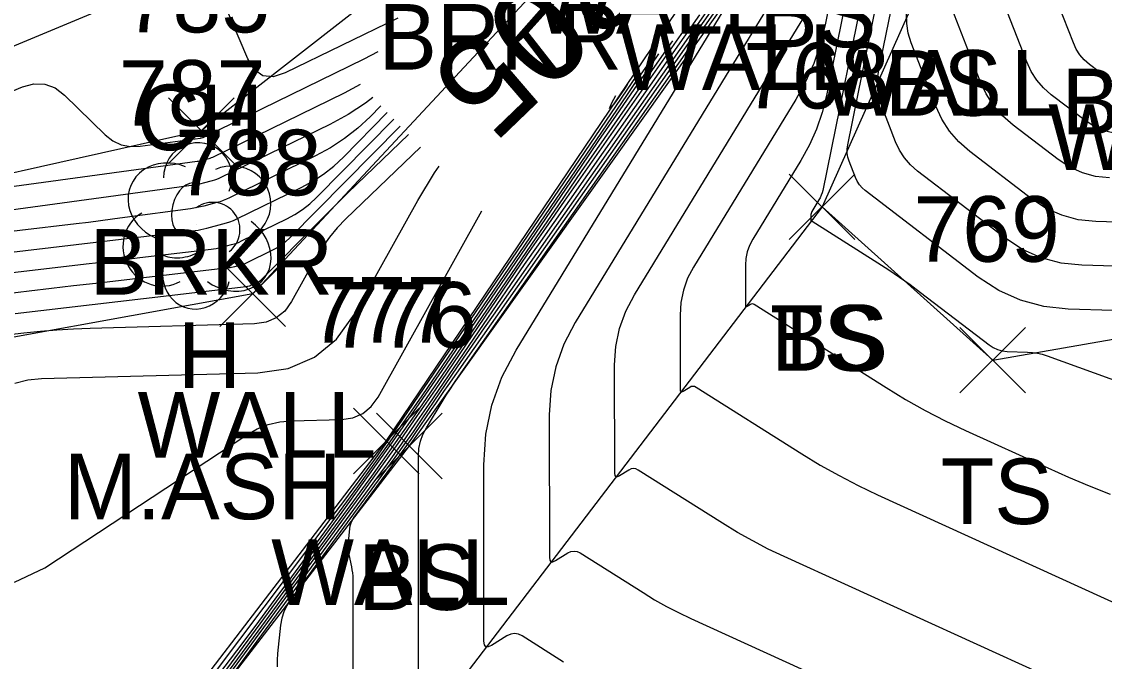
# Model space of a CAD drawing. Extents: x 1650836 to 1652450, y 332578 to 333908.
# Drawn here: x 1652038.33 to 1652071.34, y 332688.37 to 332707.88 of the extents above; entities that cross this region are included whole.
import ezdxf

# ---------------------------------------------------------------- set-up
doc = ezdxf.new("R2010")
doc.units = 0
for name, color, linetype in [('L_A', 7, 'Continuous'), ('L_C', 7, 'Continuous'), ('L_I', 7, 'Continuous'), ('L_TIC', 7, 'Continuous'), ('LAWE', 7, 'Continuous'), ('LELB', 7, 'Continuous'), ('LSOGCMA', 7, 'Continuous'), ('LSOGCMA_T', 7, 'Continuous'), ('LSOGCMI', 7, 'Continuous'), ('LTD', 7, 'Continuous'), ('LW', 7, 'Continuous')]:
    doc.layers.add(name, color=color, linetype=linetype)

msp = doc.modelspace()

# ---------------------------------------------------------------- linework, layer by layer
at = {"layer": 'L_TIC'}
for points in [[(1652042.802, 332703.554), (1652044.802, 332705.554)], [(1652044.802, 332703.554), (1652042.802, 332705.554)], [(1652061.736, 332701.235), (1652063.736, 332703.235)], [(1652063.736, 332701.235), (1652061.736, 332703.235)], [(1652061.736, 332701.235), (1652063.736, 332703.235)], [(1652063.736, 332701.235), (1652061.736, 332703.235)], [(1652044.373, 332698.585), (1652046.373, 332700.585)], [(1652046.373, 332698.585), (1652044.373, 332700.585)], [(1652066.941, 332696.559), (1652068.941, 332698.559)], [(1652068.941, 332696.559), (1652066.941, 332698.559)], [(1652048.446, 332694.09), (1652050.446, 332696.09)], [(1652050.446, 332694.09), (1652048.446, 332696.09)], [(1652049.149, 332693.94), (1652051.149, 332695.94)], [(1652051.149, 332693.94), (1652049.149, 332695.94)]]:
    msp.add_lwpolyline(points, dxfattribs=at)
at = {"layer": 'LAWE'}
msp.add_lwpolyline([(1652113.729, 332729.971), (1652105.001, 332721.607), (1652097.708, 332720.127), (1652089.433, 332715.148), (1652085.656, 332707.437), (1652080.101, 332708.542), (1652073.451, 332709.446), (1652072.158, 332720.813), (1652060.852, 332721.144), (1652052.615, 332711.419), (1652043.802, 332704.554), (1652032.724, 332702.068), (1652025.188, 332702.458), (1652014.024, 332714.079), (1651995.915, 332712.612)], dxfattribs=at)
at = {"layer": 'LELB'}
for points in [[(1652064.381, 332717.853), (1652066.208, 332710.013), (1652062.736, 332702.235), (1652040.399, 332672.943)], [(1652040.117, 332681.915), (1652050.149, 332694.94), (1652062.38, 332712.103)], [(1652062.736, 332702.235), (1652067.941, 332697.559), (1652081.514, 332699.922)]]:
    msp.add_lwpolyline(points, dxfattribs=at)
at = {"layer": 'LSOGCMA'}
for points in [[(1652063.424, 332710.706), (1652062.829, 332707.787), (1652062.68, 332707.187), (1652062.48, 332706.606), (1652062.23, 332706.044), (1652061.931, 332705.503), (1652058.815, 332700.399), (1652058.635, 332700.054), (1652058.506, 332699.694), (1652058.429, 332699.32), (1652058.403, 332698.931), (1652058.405, 332696.67), (1652058.411, 332696.623), (1652058.429, 332696.599), (1652058.46, 332696.596), (1652058.503, 332696.616), (1652058.699, 332696.738), (1652058.748, 332696.76), (1652058.797, 332696.768), (1652058.846, 332696.76), (1652058.895, 332696.737), (1652062.122, 332694.698), (1652062.682, 332694.358), (1652063.252, 332694.037), (1652063.833, 332693.735), (1652064.424, 332693.454), (1652072.723, 332689.668)], [(1652040.043, 332682.046), (1652042.182, 332684.89), (1652042.537, 332685.364), (1652042.892, 332685.84), (1652043.245, 332686.316), (1652043.597, 332686.794), (1652047.965, 332692.743), (1652048.805, 332693.898), (1652049.634, 332695.06), (1652050.453, 332696.229), (1652051.262, 332697.406), (1652055.395, 332703.477), (1652055.927, 332704.256), (1652056.462, 332705.033), (1652057, 332705.808), (1652057.54, 332706.581), (1652057.762, 332706.896)], [(1652050.489, 332704.056), (1652048.214, 332701.865), (1652047.952, 332701.593), (1652047.711, 332701.304), (1652047.494, 332700.997), (1652047.298, 332700.674), (1652046.559, 332699.347), (1652046.35, 332699.055), (1652046.092, 332698.844), (1652045.786, 332698.713), (1652045.431, 332698.663), (1652040.411, 332698.526), (1652039.906, 332698.506), (1652039.402, 332698.476), (1652038.899, 332698.434), (1652038.396, 332698.381), (1652035.663, 332698.062)]]:
    msp.add_lwpolyline(points, dxfattribs=at)
at = {"layer": 'LSOGCMI'}
for points in [[(1652050.432, 332686.428), (1652050.426, 332694.636), (1652050.441, 332694.864), (1652050.486, 332695.083), (1652050.561, 332695.294), (1652050.667, 332695.497), (1652051.151, 332696.289), (1652051.274, 332696.486), (1652051.399, 332696.681), (1652051.528, 332696.875), (1652051.66, 332697.066), (1652061.396, 332710.933), (1652061.709, 332711.457), (1652061.933, 332712.009), (1652062.069, 332712.59), (1652062.115, 332713.199), (1652062.126, 332716.499), (1652062.102, 332716.677), (1652062.03, 332716.776), (1652061.909, 332716.794), (1652061.74, 332716.732), (1652061.226, 332716.461)], [(1652061.109, 332710.905), (1652052.704, 332698.932), (1652052.429, 332698.539), (1652052.155, 332698.145), (1652051.883, 332697.75), (1652051.612, 332697.354), (1652050.532, 332695.767), (1652050.261, 332695.372), (1652049.985, 332694.979), (1652049.707, 332694.588), (1652049.424, 332694.2), (1652046.524, 332690.249), (1652046.41, 332690.072), (1652046.322, 332689.884), (1652046.26, 332689.686), (1652046.224, 332689.479), (1652046.131, 332688.616), (1652046.117, 332688.41), (1652046.119, 332688.204)], [(1652048.439, 332683.868), (1652048.433, 332690.876), (1652048.431, 332690.972), (1652048.423, 332691.068), (1652048.41, 332691.163), (1652048.392, 332691.257), (1652048.31, 332691.633), (1652048.293, 332691.728), (1652048.284, 332691.823), (1652048.283, 332691.918), (1652048.289, 332692.013), (1652048.333, 332692.412), (1652048.349, 332692.509), (1652048.378, 332692.6), (1652048.419, 332692.687), (1652048.471, 332692.769), (1652049.814, 332694.598), (1652049.944, 332694.777), (1652050.073, 332694.958), (1652050.201, 332695.14), (1652050.327, 332695.323), (1652050.827, 332696.057), (1652050.952, 332696.241), (1652051.078, 332696.424), (1652051.204, 332696.606), (1652051.332, 332696.788), (1652061.252, 332710.919)], [(1652062.254, 332710.255), (1652055.206, 332698.71), (1652054.86, 332698.047), (1652054.612, 332697.356), (1652054.464, 332696.637), (1652054.415, 332695.891), (1652054.418, 332691.549), (1652054.43, 332691.459), (1652054.466, 332691.412), (1652054.524, 332691.407), (1652054.607, 332691.445), (1652054.983, 332691.679), (1652055.077, 332691.723), (1652055.171, 332691.737), (1652055.265, 332691.722), (1652055.359, 332691.677), (1652057.275, 332690.467), (1652057.629, 332690.252), (1652057.989, 332690.049), (1652058.356, 332689.858), (1652058.73, 332689.68), (1652081.818, 332679.151)], [(1652063.8, 332710.203), (1652062.868, 332705.633), (1652062.738, 332705.112), (1652062.565, 332704.607), (1652062.348, 332704.12), (1652062.088, 332703.649), (1652060.62, 332701.244), (1652060.522, 332701.057), (1652060.453, 332700.863), (1652060.411, 332700.661), (1652060.397, 332700.451), (1652060.398, 332699.231), (1652060.401, 332699.205), (1652060.411, 332699.192), (1652060.428, 332699.191), (1652060.451, 332699.201), (1652060.557, 332699.267), (1652060.583, 332699.279), (1652060.61, 332699.283), (1652060.636, 332699.279), (1652060.662, 332699.267), (1652064.694, 332696.72), (1652065.282, 332696.362), (1652065.88, 332696.025), (1652066.49, 332695.709), (1652067.111, 332695.413), (1652069.617, 332694.27), (1652070.247, 332693.991), (1652070.881, 332693.724), (1652071.521, 332693.47)], [(1652064.176, 332709.7), (1652062.756, 332702.736), (1652062.737, 332702.659), (1652062.711, 332702.585), (1652062.679, 332702.513), (1652062.641, 332702.443), (1652062.424, 332702.088), (1652062.41, 332702.061), (1652062.399, 332702.032), (1652062.393, 332702.002), (1652062.391, 332701.971), (1652062.391, 332701.791), (1652062.392, 332701.787), (1652062.393, 332701.785), (1652062.396, 332701.785), (1652062.399, 332701.787), (1652062.415, 332701.797), (1652062.419, 332701.798), (1652062.423, 332701.799), (1652062.426, 332701.798), (1652062.43, 332701.796), (1652064.435, 332700.53), (1652064.768, 332700.315), (1652065.095, 332700.092), (1652065.418, 332699.862), (1652065.736, 332699.624), (1652067.829, 332698.022), (1652067.955, 332697.939), (1652068.089, 332697.879), (1652068.232, 332697.841), (1652068.382, 332697.825), (1652068.998, 332697.806), (1652069.151, 332697.796), (1652069.302, 332697.773), (1652069.45, 332697.738), (1652069.596, 332697.692), (1652080.331, 332693.804)], [(1652071.498, 332703.118), (1652071.075, 332703.163), (1652070.674, 332703.27), (1652070.296, 332703.44), (1652069.94, 332703.673), (1652068.56, 332704.729), (1652068.238, 332705.011), (1652067.964, 332705.328), (1652067.736, 332705.68), (1652067.555, 332706.068), (1652066.133, 332709.735)], [(1652071.601, 332704.486), (1652071.302, 332704.566), (1652071.02, 332704.693), (1652070.754, 332704.866), (1652069.726, 332705.654), (1652069.486, 332705.864), (1652069.281, 332706.1), (1652069.111, 332706.363), (1652068.977, 332706.652), (1652067.895, 332709.44)], [(1652074.358, 332698.99), (1652070.244, 332699.115), (1652069.498, 332699.194), (1652068.791, 332699.383), (1652068.124, 332699.683), (1652067.496, 332700.093), (1652064.054, 332702.728), (1652063.957, 332702.813), (1652063.874, 332702.909), (1652063.805, 332703.016), (1652063.751, 332703.133), (1652063.56, 332703.623), (1652063.522, 332703.746), (1652063.502, 332703.871), (1652063.501, 332703.997), (1652063.518, 332704.125), (1652064.552, 332709.197)], [(1652081.263, 332700.127), (1652070.662, 332700.45), (1652070.024, 332700.517), (1652069.419, 332700.679), (1652068.848, 332700.935), (1652068.311, 332701.287), (1652065.648, 332703.325), (1652065.433, 332703.513), (1652065.25, 332703.725), (1652065.098, 332703.96), (1652064.977, 332704.219), (1652064.557, 332705.302), (1652064.472, 332705.574), (1652064.428, 332705.85), (1652064.425, 332706.129), (1652064.463, 332706.412), (1652065.061, 332709.343)], [(1652071.569, 332706.059), (1652070.891, 332706.578), (1652070.733, 332706.716), (1652070.599, 332706.872), (1652070.487, 332707.045), (1652070.398, 332707.235), (1652069.793, 332708.795)], [(1652041.518, 332708.58), (1652032.487, 332704.808)], [(1652049.799, 332707.993), (1652046.362, 332706.317), (1652045.993, 332706.198), (1652045.679, 332706.229), (1652045.422, 332706.411), (1652045.221, 332706.743), (1652044.491, 332708.464)], [(1652054.851, 332688.352), (1652053.591, 332689.148), (1652053.475, 332689.203), (1652053.358, 332689.222), (1652053.242, 332689.204), (1652053.125, 332689.149), (1652052.659, 332688.859), (1652052.557, 332688.813), (1652052.484, 332688.819), (1652052.44, 332688.877), (1652052.425, 332688.989), (1652052.421, 332694.37), (1652052.482, 332695.296), (1652052.666, 332696.187), (1652052.972, 332697.043), (1652053.402, 332697.865), (1652059.941, 332708.577)], [(1652077.271, 332684.41), (1652061.577, 332691.567), (1652061.095, 332691.797), (1652060.621, 332692.043), (1652060.155, 332692.305), (1652059.699, 332692.583), (1652057.127, 332694.207), (1652057.055, 332694.241), (1652056.984, 332694.252), (1652056.913, 332694.242), (1652056.841, 332694.208), (1652056.555, 332694.03), (1652056.492, 332694.002), (1652056.448, 332694.005), (1652056.421, 332694.041), (1652056.412, 332694.11), (1652056.409, 332697.411), (1652056.446, 332697.978), (1652056.559, 332698.525), (1652056.747, 332699.05), (1652057.011, 332699.555), (1652062.093, 332707.879), (1652062.284, 332708.226)], [(1652079.546, 332701.526), (1652071.08, 332701.784), (1652070.55, 332701.84), (1652070.047, 332701.975), (1652069.572, 332702.188), (1652069.125, 332702.48), (1652067.242, 332703.921), (1652066.909, 332704.213), (1652066.625, 332704.54), (1652066.39, 332704.905), (1652066.203, 332705.305), (1652065.455, 332707.234), (1652065.364, 332707.528), (1652065.316, 332707.826), (1652065.313, 332708.127)], [(1652058.997, 332708.086), (1652054.076, 332701.077), (1652053.653, 332700.472), (1652053.233, 332699.866), (1652052.814, 332699.259), (1652052.398, 332698.65), (1652050.738, 332696.211), (1652050.32, 332695.603), (1652049.897, 332694.999), (1652049.469, 332694.399), (1652049.035, 332693.803), (1652044.576, 332687.729)], [(1652042.628, 332685.209), (1652048.645, 332693.405), (1652049.231, 332694.21), (1652049.809, 332695.02), (1652050.38, 332695.835), (1652050.944, 332696.655), (1652053.184, 332699.946), (1652053.746, 332700.768), (1652054.31, 332701.588), (1652054.878, 332702.405), (1652055.448, 332703.221), (1652058.585, 332707.69)], [(1652058.174, 332707.293), (1652056.788, 332705.32), (1652056.086, 332704.316), (1652055.388, 332703.309), (1652054.693, 332702.3), (1652054.001, 332701.289), (1652051.149, 332697.099), (1652050.44, 332696.067), (1652049.721, 332695.04), (1652048.993, 332694.021), (1652048.256, 332693.007), (1652040.273, 332682.134), (1652040.257, 332682.112), (1652040.241, 332682.091), (1652040.226, 332682.07), (1652040.21, 332682.048), (1652040.114, 332681.921)], [(1652033.369, 332703.81), (1652038.348, 332705.89), (1652038.701, 332705.988), (1652039.033, 332705.98), (1652039.344, 332705.865), (1652039.635, 332705.644), (1652040.877, 332704.432), (1652041.11, 332704.247), (1652041.365, 332704.127), (1652041.642, 332704.072), (1652041.939, 332704.082), (1652043.771, 332704.331), (1652043.781, 332704.332), (1652043.79, 332704.334), (1652043.8, 332704.336), (1652043.809, 332704.338), (1652043.846, 332704.348), (1652043.856, 332704.351), (1652043.865, 332704.354), (1652043.874, 332704.357), (1652043.882, 332704.362), (1652048.775, 332706.748), (1652049.196, 332706.976)], [(1652057.378, 332706.526), (1652057.161, 332706.211), (1652056.788, 332705.665), (1652050.527, 332696.468), (1652050.045, 332695.768), (1652049.558, 332695.072), (1652049.064, 332694.381), (1652048.565, 332693.694), (1652046.553, 332690.954), (1652046.05, 332690.27), (1652045.544, 332689.587), (1652045.036, 332688.906), (1652044.526, 332688.226), (1652039.971, 332682.172)], [(1652057.086, 332706.245), (1652049.791, 332695.53), (1652049.638, 332695.306), (1652049.482, 332695.084), (1652049.324, 332694.863), (1652049.165, 332694.644), (1652048.522, 332693.769), (1652048.361, 332693.55), (1652048.2, 332693.332), (1652048.037, 332693.114), (1652047.875, 332692.897), (1652039.9, 332682.297)], [(1652048.649, 332705.967), (1652048.16, 332705.703), (1652044.143, 332703.743), (1652044.106, 332703.726), (1652044.068, 332703.711), (1652044.03, 332703.698), (1652043.99, 332703.686), (1652043.833, 332703.645), (1652043.793, 332703.635), (1652043.753, 332703.626), (1652043.713, 332703.619), (1652043.673, 332703.613), (1652033.401, 332702.216)], [(1652056.805, 332705.975), (1652056.706, 332705.829), (1652056.384, 332705.37), (1652056.257, 332705.229), (1652056.326, 332705.405), (1652056.447, 332705.629)], [(1652049.034, 332705.568), (1652048.81, 332705.392), (1652048.282, 332705.046), (1652047.723, 332704.744), (1652044.403, 332703.124), (1652044.338, 332703.094), (1652044.271, 332703.068), (1652044.204, 332703.044), (1652044.135, 332703.024), (1652043.857, 332702.951), (1652043.787, 332702.934), (1652043.717, 332702.919), (1652043.646, 332702.906), (1652043.575, 332702.895), (1652037.472, 332702.065)], [(1652049.28, 332705.312), (1652048.954, 332704.983), (1652048.575, 332704.63), (1652048.171, 332704.313), (1652047.741, 332704.031), (1652047.286, 332703.785), (1652044.663, 332702.505), (1652044.57, 332702.463), (1652044.474, 332702.424), (1652044.377, 332702.391), (1652044.279, 332702.363), (1652043.88, 332702.257), (1652043.78, 332702.233), (1652043.68, 332702.211), (1652043.579, 332702.193), (1652043.477, 332702.177), (1652041.469, 332701.904), (1652041.1, 332701.855), (1652040.731, 332701.807), (1652040.362, 332701.761), (1652039.992, 332701.717), (1652034.829, 332701.108)], [(1652034.666, 332699.832), (1652040.381, 332700.505), (1652040.769, 332700.551), (1652041.157, 332700.596), (1652041.545, 332700.642), (1652041.933, 332700.687), (1652044.101, 332700.94), (1652044.181, 332700.95), (1652044.26, 332700.964), (1652044.339, 332700.98), (1652044.418, 332700.999), (1652044.73, 332701.082), (1652044.808, 332701.104), (1652044.884, 332701.13), (1652044.958, 332701.16), (1652045.032, 332701.194), (1652046.412, 332701.868), (1652046.66, 332702.001), (1652046.893, 332702.154), (1652047.113, 332702.327), (1652047.319, 332702.518), (1652049.674, 332704.903)], [(1652034.747, 332700.47), (1652042.904, 332701.431), (1652042.993, 332701.441), (1652043.082, 332701.452), (1652043.171, 332701.462), (1652043.26, 332701.473), (1652043.616, 332701.514), (1652043.705, 332701.526), (1652043.794, 332701.541), (1652043.881, 332701.559), (1652043.968, 332701.581), (1652044.46, 332701.711), (1652044.57, 332701.742), (1652044.678, 332701.78), (1652044.784, 332701.822), (1652044.888, 332701.87), (1652046.849, 332702.826), (1652047.201, 332703.016), (1652047.532, 332703.234), (1652047.844, 332703.478), (1652048.137, 332703.751), (1652049.477, 332705.108)], [(1652049.871, 332704.698), (1652046.501, 332701.286), (1652046.382, 332701.175), (1652046.255, 332701.075), (1652046.119, 332700.986), (1652045.976, 332700.909), (1652045.175, 332700.518), (1652045.132, 332700.499), (1652045.089, 332700.481), (1652045.045, 332700.466), (1652045, 332700.453), (1652044.819, 332700.405), (1652044.773, 332700.394), (1652044.728, 332700.385), (1652044.682, 332700.377), (1652044.635, 332700.371), (1652040.586, 332699.899), (1652039.909, 332699.82), (1652039.232, 332699.74), (1652038.556, 332699.661), (1652037.879, 332699.581)], [(1652038.124, 332698.981), (1652045.17, 332699.802), (1652045.182, 332699.803), (1652045.195, 332699.806), (1652045.208, 332699.808), (1652045.22, 332699.811), (1652045.27, 332699.824), (1652045.282, 332699.828), (1652045.295, 332699.832), (1652045.306, 332699.837), (1652045.318, 332699.842), (1652045.539, 332699.95), (1652045.578, 332699.971), (1652045.616, 332699.996), (1652045.651, 332700.023), (1652045.684, 332700.054), (1652047.369, 332701.76), (1652047.661, 332702.055), (1652047.955, 332702.347), (1652048.251, 332702.637), (1652048.549, 332702.926), (1652050.12, 332704.439)], [(1652038.119, 332696.861), (1652038.515, 332696.955), (1652038.928, 332696.994), (1652045.525, 332697.174), (1652046.453, 332697.306), (1652047.254, 332697.648), (1652047.928, 332698.2), (1652048.474, 332698.963), (1652050.404, 332702.431), (1652050.916, 332703.276), (1652051.054, 332703.47)], [(1652038.106, 332690.789), (1652039.034, 332691.228), (1652045.188, 332695.277), (1652045.51, 332695.459), (1652045.848, 332695.592), (1652046.201, 332695.676), (1652046.569, 332695.711), (1652048.075, 332695.752), (1652048.427, 332695.802), (1652048.731, 332695.932), (1652048.986, 332696.142), (1652049.193, 332696.431), (1652052.358, 332702.117)]]:
    msp.add_lwpolyline(points, dxfattribs=at)
at = {"layer": 'LTD'}
msp.add_line((1652043.656, 332701.707), (1652043.656, 332701.707), dxfattribs=at)
msp.add_line((1652043.656, 332701.707), (1652043.656, 332701.707), dxfattribs=at)
msp.add_arc((1652043.702, 332703.141), 1.047, 335.5272, 180.9563, dxfattribs=at)
for centre, major_axis, ratio, start_param, end_param in [((1652042.864, 332702.374), (1.21, -0.512), 0.895232, 1.570796, 4.712389), ((1652044.697, 332702.291), (-1.141, -0.483), 0.949671, 1.570796, 4.712389), ((1652043.447, 332702.165), (-0.208, -0.792), 0.645439, 3.141593, 6.283185), ((1652044.156, 332701.54), (-0.5, 0.667), 0.989748, 3.141593, 6.283185), ((1652042.572, 332700.998), (0.584, -1.042), 0.959034, 3.141593, 6.283185), ((1652044.656, 332700.874), (-1.09, 0.792), 0.841452, 1.570796, 4.712389), ((1652043.197, 332700.957), (-0.625, -0.083), 0.423636, 0, 3.141593), ((1652043.656, 332700.207), (0.265, 1.061), 0.942809, 1.570796, 4.712389)]:
    msp.add_ellipse(centre, major_axis=major_axis, ratio=ratio, start_param=start_param, end_param=end_param, dxfattribs=at)
at = {"layer": 'LW'}
msp.add_lwpolyline([(1652039.797, 332682.479), (1652049.446, 332695.09), (1652060.057, 332710.801), (1652062.652, 332718.494), (1652057.435, 332712.519), (1652045.373, 332699.585), (1652034.38, 332697.584), (1652022.272, 332696.192), (1652013.872, 332713.448), (1651995.92, 332711.781)], dxfattribs=at)

# ---------------------------------------------------------------- texts
at = {"layer": 'L_A'}
for s, p in [('WALL', (1652053.924, 332707.519)), ('BS', (1652060.821, 332707.103)), ('BRKR', (1652049.205, 332706.419)), ('WALL', (1652056.545, 332705.801)), ('WALL', (1652062.696, 332705.013)), ('BS', (1652064.649, 332705.013)), ('BRKR', (1652070.041, 332704.446)), ('CH', (1652041.826, 332703.963)), ('WALL', (1652069.629, 332703.362)), ('BRKR', (1652040.392, 332699.554)), ('TS', (1652061.146, 332697.235)), ('BS', (1652061.177, 332697.235)), ('H', (1652043.089, 332696.707)), ('WALL', (1652041.861, 332694.585)), ('TS', (1652066.351, 332692.559)), ('WALL', (1652045.935, 332690.09)), ('BS', (1652048.59, 332689.94))]:
    msp.add_text(s, height=2, dxfattribs=at).set_placement(p)
at = {"layer": 'L_C'}
msp.add_text('M.ASH', height=2, dxfattribs=at).set_placement((1652039.608, 332692.707))
at = {"layer": 'L_I'}
for s, p in [('785', (1652041.439, 332707.554)), ('768', (1652060.327, 332705.235)), ('768', (1652060.327, 332705.235)), ('787', (1652041.293, 332704.707)), ('788', (1652043.011, 332702.585)), ('769', (1652065.524, 332700.559)), ('777', (1652047.084, 332698.09)), ('776', (1652047.732, 332697.94))]:
    msp.add_text(s, height=2, dxfattribs=at).set_placement(p)
at = {"layer": 'LSOGCMA_T'}
msp.add_text('805', height=3, rotation=223.928, dxfattribs=at).set_placement((1652055.446, 332710.913))

doc.saveas('drawing.dxf')
